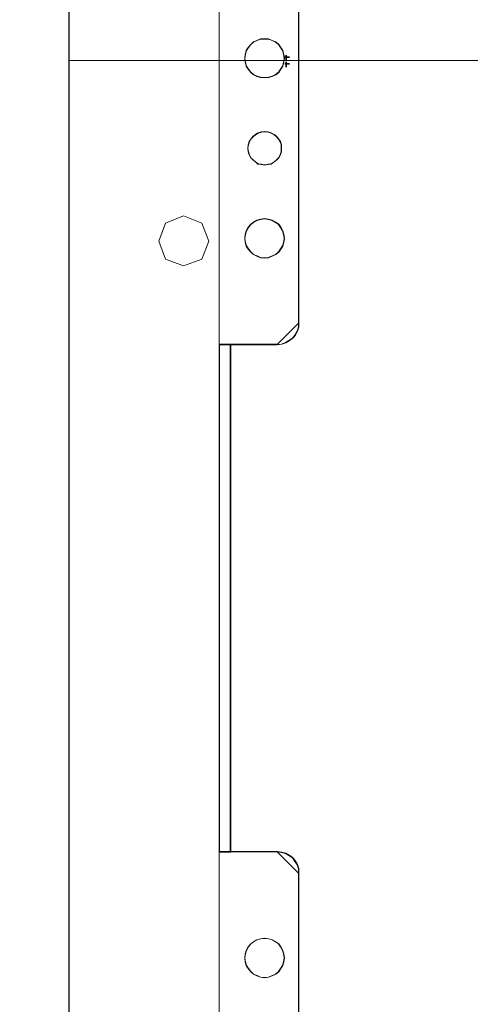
# Model space of a CAD drawing. Header units: millimetres. Extents: x -1290 to 1795, y -4192 to -1311.
# Tile 886 of 1056: x 1415 to 1427, y -2265 to -2238. Entities that reach past the tile are written whole.
import ezdxf

# ---------------------------------------------------------------- set-up
doc = ezdxf.new("R2010")
doc.units = ezdxf.units.MM
doc.layers.add('51', color=7, linetype='Continuous')
doc.layers.add('Aparatura', color=7, linetype='Continuous', lineweight=13)

# ---------------------------------------------------------------- blocks, each defined once
blk = doc.blocks.new('*U277')
at = {"layer": '51', "color": 254}
for points in [[(86.15357, -499.505344), (86.839261, -499.505344), (86.15357, -499.505344)], [(86.370198, -499.228839), (86.370198, -500.033216), (86.370198, -499.228839)]]:
    blk.add_lwpolyline(points, close=True, dxfattribs=at)
blk = doc.blocks.new('*U294')
at = {"layer": '51', "color": 254}
for points in [[(86.370198, -500.151719), (86.370198, -500.89505), (86.370198, -500.151719)], [(86.15357, -500.428223), (86.839261, -500.428223), (86.15357, -500.428223)]]:
    blk.add_lwpolyline(points, close=True, dxfattribs=at)

msp = doc.modelspace()

# ---------------------------------------------------------------- linework, layer by layer
at = {"layer": 'Aparatura', "color": 7, "lineweight": 13}
for points in [[(1416.071, -2239.272), (1526.987, -2239.272), (1526.987, -2139.317), (1417.158, -2139.317), (1417.07, -2139.317), (1416.071, -2139.317), (1416.071, -2239.272)], [(1416.087, -2336.183), (1416.087, -2142.237), (1406.288, -2142.237), (1405.065, -2142.237), (1405.065, -2336.183), (1406.288, -2336.183), (1416.087, -2336.183)], [(1416.087, -2336.183), (1416.087, -2142.237), (1406.288, -2142.237), (1405.065, -2142.237), (1405.065, -2336.183), (1406.288, -2336.183), (1416.087, -2336.183)], [(1420.242, -2231.258), (1420.242, -2247.161), (1420.242, -2231.258)], [(1422.439, -2231.856), (1422.439, -2246.564), (1422.439, -2231.856)], [(1422.05, -2239.203), (1422.036, -2239.104), (1422.008, -2238.992), (1421.952, -2238.907), (1421.895, -2238.822), (1421.811, -2238.752), (1421.712, -2238.71), (1421.613, -2238.667), (1421.501, -2238.667), (1421.388, -2238.667), (1421.289, -2238.71), (1421.191, -2238.752), (1421.12, -2238.822), (1421.05, -2238.907), (1420.993, -2238.992), (1420.965, -2239.104), (1420.951, -2239.203), (1420.965, -2239.316), (1420.993, -2239.428), (1421.05, -2239.513), (1421.12, -2239.598), (1421.191, -2239.668), (1421.289, -2239.71), (1421.388, -2239.738), (1421.501, -2239.753), (1421.613, -2239.738), (1421.712, -2239.71), (1421.811, -2239.668), (1421.895, -2239.598), (1421.952, -2239.513), (1422.008, -2239.428), (1422.036, -2239.316), (1422.05, -2239.203)], [(1421.501, -2238.667), (1421.613, -2238.667), (1421.712, -2238.71), (1421.811, -2238.752), (1421.895, -2238.822), (1421.952, -2238.907), (1422.008, -2238.992), (1422.036, -2239.104), (1422.05, -2239.203), (1422.036, -2239.316), (1422.008, -2239.428), (1421.952, -2239.513), (1421.895, -2239.598), (1421.811, -2239.668), (1421.712, -2239.71), (1421.613, -2239.738), (1421.501, -2239.753), (1421.388, -2239.738), (1421.289, -2239.71), (1421.191, -2239.668), (1421.12, -2239.598), (1421.05, -2239.513), (1420.993, -2239.428), (1420.965, -2239.316), (1420.951, -2239.203), (1420.965, -2239.104), (1420.993, -2238.992), (1421.05, -2238.907), (1421.12, -2238.822), (1421.191, -2238.752), (1421.289, -2238.71), (1421.388, -2238.667), (1421.501, -2238.667)], [(1422.05, -2239.203), (1422.036, -2239.104), (1422.008, -2238.992), (1421.952, -2238.907), (1421.895, -2238.822), (1421.811, -2238.752), (1421.712, -2238.71), (1421.613, -2238.667), (1421.501, -2238.667), (1421.388, -2238.667), (1421.289, -2238.71), (1421.191, -2238.752), (1421.12, -2238.822), (1421.05, -2238.907), (1420.993, -2238.992), (1420.965, -2239.104), (1420.951, -2239.203), (1420.965, -2239.316), (1420.993, -2239.428), (1421.05, -2239.513), (1421.12, -2239.598), (1421.191, -2239.668), (1421.289, -2239.71), (1421.388, -2239.738), (1421.501, -2239.753), (1421.613, -2239.738), (1421.712, -2239.71), (1421.811, -2239.668), (1421.895, -2239.598), (1421.952, -2239.513), (1422.008, -2239.428), (1422.036, -2239.316), (1422.05, -2239.203)], [(1422.043, -2239.203), (1422.029, -2239.106), (1422.001, -2238.994), (1421.946, -2238.911), (1421.89, -2238.827), (1421.807, -2238.758), (1421.709, -2238.716), (1421.612, -2238.675), (1421.501, -2238.675), (1421.389, -2238.675), (1421.292, -2238.716), (1421.195, -2238.758), (1421.125, -2238.827), (1421.056, -2238.911), (1421, -2238.994), (1420.972, -2239.106), (1420.958, -2239.203), (1420.972, -2239.314), (1421, -2239.425), (1421.056, -2239.509), (1421.125, -2239.592), (1421.195, -2239.662), (1421.292, -2239.703), (1421.389, -2239.731), (1421.501, -2239.745), (1421.612, -2239.731), (1421.709, -2239.703), (1421.807, -2239.662), (1421.89, -2239.592), (1421.946, -2239.509), (1422.001, -2239.425), (1422.029, -2239.314), (1422.043, -2239.203)], [(1526.987, -2239.272), (1416.071, -2239.272), (1416.071, -2339.228), (1526.987, -2339.228), (1526.987, -2239.272)], [(1421.967, -2241.705), (1421.967, -2241.606), (1421.939, -2241.521), (1421.896, -2241.451), (1421.84, -2241.38), (1421.769, -2241.324), (1421.684, -2241.281), (1421.6, -2241.253), (1421.501, -2241.239), (1421.416, -2241.253), (1421.317, -2241.281), (1421.246, -2241.324), (1421.176, -2241.38), (1421.119, -2241.451), (1421.077, -2241.521), (1421.049, -2241.606), (1421.034, -2241.705), (1421.049, -2241.804), (1421.077, -2241.889), (1421.119, -2241.973), (1421.176, -2242.03), (1421.246, -2242.086), (1421.317, -2242.143), (1421.416, -2242.157), (1421.501, -2242.171), (1421.6, -2242.157), (1421.684, -2242.143), (1421.769, -2242.086), (1421.84, -2242.03), (1421.896, -2241.973), (1421.939, -2241.889), (1421.967, -2241.804), (1421.967, -2241.705)], [(1421.501, -2241.239), (1421.6, -2241.253), (1421.684, -2241.281), (1421.769, -2241.324), (1421.84, -2241.38), (1421.896, -2241.451), (1421.939, -2241.521), (1421.967, -2241.606), (1421.967, -2241.705), (1421.967, -2241.804), (1421.939, -2241.889), (1421.896, -2241.973), (1421.84, -2242.03), (1421.769, -2242.086), (1421.684, -2242.143), (1421.6, -2242.157), (1421.501, -2242.171), (1421.416, -2242.157), (1421.317, -2242.143), (1421.246, -2242.086), (1421.176, -2242.03), (1421.119, -2241.973), (1421.077, -2241.889), (1421.049, -2241.804), (1421.034, -2241.705), (1421.049, -2241.606), (1421.077, -2241.521), (1421.119, -2241.451), (1421.176, -2241.38), (1421.246, -2241.324), (1421.317, -2241.281), (1421.416, -2241.253), (1421.501, -2241.239)], [(1421.501, -2241.239), (1421.416, -2241.253), (1421.317, -2241.281), (1421.246, -2241.324), (1421.176, -2241.38), (1421.119, -2241.451), (1421.077, -2241.521), (1421.049, -2241.606), (1421.034, -2241.705), (1421.049, -2241.804), (1421.077, -2241.889), (1421.119, -2241.973), (1421.176, -2242.03), (1421.246, -2242.086), (1421.317, -2242.143), (1421.416, -2242.157), (1421.501, -2242.171), (1421.6, -2242.157), (1421.684, -2242.143), (1421.769, -2242.086), (1421.84, -2242.03), (1421.896, -2241.973), (1421.939, -2241.889), (1421.967, -2241.804), (1421.967, -2241.705), (1421.967, -2241.606), (1421.939, -2241.521), (1421.896, -2241.451), (1421.84, -2241.38), (1421.769, -2241.324), (1421.684, -2241.281), (1421.6, -2241.253), (1421.501, -2241.239)], [(1421.501, -2241.246), (1421.417, -2241.26), (1421.32, -2241.288), (1421.25, -2241.33), (1421.181, -2241.385), (1421.125, -2241.455), (1421.083, -2241.524), (1421.056, -2241.608), (1421.042, -2241.705), (1421.056, -2241.802), (1421.083, -2241.886), (1421.125, -2241.969), (1421.181, -2242.025), (1421.25, -2242.08), (1421.32, -2242.136), (1421.417, -2242.15), (1421.501, -2242.164), (1421.598, -2242.15), (1421.681, -2242.136), (1421.765, -2242.08), (1421.835, -2242.025), (1421.89, -2241.969), (1421.932, -2241.886), (1421.96, -2241.802), (1421.96, -2241.705), (1421.96, -2241.608), (1421.932, -2241.524), (1421.89, -2241.455), (1421.835, -2241.385), (1421.765, -2241.33), (1421.681, -2241.288), (1421.598, -2241.26), (1421.501, -2241.246)], [(1419.958, -2244.283), (1419.758, -2243.783), (1419.258, -2243.583), (1418.758, -2243.783), (1418.57, -2244.283), (1418.758, -2244.782), (1419.258, -2244.97), (1419.758, -2244.782), (1419.958, -2244.283)], [(1419.758, -2243.783), (1419.958, -2244.283), (1419.758, -2244.782), (1419.258, -2244.97), (1418.758, -2244.782), (1418.57, -2244.283), (1418.758, -2243.783), (1419.258, -2243.583), (1419.758, -2243.783)], [(1422.05, -2244.207), (1422.036, -2244.094), (1422.008, -2243.996), (1421.952, -2243.897), (1421.895, -2243.812), (1421.811, -2243.756), (1421.712, -2243.7), (1421.613, -2243.671), (1421.501, -2243.657), (1421.388, -2243.671), (1421.289, -2243.7), (1421.191, -2243.756), (1421.12, -2243.812), (1421.05, -2243.897), (1420.993, -2243.996), (1420.965, -2244.094), (1420.951, -2244.207), (1420.965, -2244.32), (1420.993, -2244.418), (1421.05, -2244.503), (1421.12, -2244.587), (1421.191, -2244.658), (1421.289, -2244.7), (1421.388, -2244.743), (1421.501, -2244.757), (1421.613, -2244.743), (1421.712, -2244.7), (1421.811, -2244.658), (1421.895, -2244.587), (1421.952, -2244.503), (1422.008, -2244.418), (1422.036, -2244.32), (1422.05, -2244.207)], [(1421.501, -2243.657), (1421.613, -2243.671), (1421.712, -2243.7), (1421.811, -2243.756), (1421.895, -2243.812), (1421.952, -2243.897), (1422.008, -2243.996), (1422.036, -2244.094), (1422.05, -2244.207), (1422.036, -2244.32), (1422.008, -2244.418), (1421.952, -2244.503), (1421.895, -2244.587), (1421.811, -2244.658), (1421.712, -2244.7), (1421.613, -2244.743), (1421.501, -2244.757), (1421.388, -2244.743), (1421.289, -2244.7), (1421.191, -2244.658), (1421.12, -2244.587), (1421.05, -2244.503), (1420.993, -2244.418), (1420.965, -2244.32), (1420.951, -2244.207), (1420.965, -2244.094), (1420.993, -2243.996), (1421.05, -2243.897), (1421.12, -2243.812), (1421.191, -2243.756), (1421.289, -2243.7), (1421.388, -2243.671), (1421.501, -2243.657)], [(1422.05, -2244.207), (1422.036, -2244.094), (1422.008, -2243.996), (1421.952, -2243.897), (1421.895, -2243.812), (1421.811, -2243.756), (1421.712, -2243.7), (1421.613, -2243.671), (1421.501, -2243.657), (1421.388, -2243.671), (1421.289, -2243.7), (1421.191, -2243.756), (1421.12, -2243.812), (1421.05, -2243.897), (1420.993, -2243.996), (1420.965, -2244.094), (1420.951, -2244.207), (1420.965, -2244.32), (1420.993, -2244.418), (1421.05, -2244.503), (1421.12, -2244.587), (1421.191, -2244.658), (1421.289, -2244.7), (1421.388, -2244.743), (1421.501, -2244.757), (1421.613, -2244.743), (1421.712, -2244.7), (1421.811, -2244.658), (1421.895, -2244.587), (1421.952, -2244.503), (1422.008, -2244.418), (1422.036, -2244.32), (1422.05, -2244.207)], [(1422.043, -2244.207), (1422.029, -2244.096), (1422.001, -2243.998), (1421.946, -2243.901), (1421.89, -2243.818), (1421.807, -2243.762), (1421.709, -2243.706), (1421.612, -2243.678), (1421.501, -2243.665), (1421.389, -2243.678), (1421.292, -2243.706), (1421.195, -2243.762), (1421.125, -2243.818), (1421.056, -2243.901), (1421, -2243.998), (1420.972, -2244.096), (1420.958, -2244.207), (1420.972, -2244.318), (1421, -2244.415), (1421.056, -2244.499), (1421.125, -2244.582), (1421.195, -2244.652), (1421.292, -2244.693), (1421.389, -2244.735), (1421.501, -2244.749), (1421.612, -2244.735), (1421.709, -2244.693), (1421.807, -2244.652), (1421.89, -2244.582), (1421.946, -2244.499), (1422.001, -2244.415), (1422.029, -2244.318), (1422.043, -2244.207)], [(1421.841, -2247.161), (1421.969, -2247.147), (1422.083, -2247.104), (1422.183, -2247.047), (1422.283, -2246.976), (1422.354, -2246.89), (1422.411, -2246.776), (1422.453, -2246.662), (1422.453, -2246.548), (1421.841, -2247.161)], [(1420.242, -2247.146), (1420.242, -2261.492), (1420.242, -2247.146)], [(1420.242, -2247.146), (1420.66, -2247.146), (1420.242, -2247.146)], [(1420.563, -2261.242), (1420.563, -2247.146), (1420.242, -2247.146), (1420.242, -2261.242), (1420.563, -2261.242)], [(1420.555, -2261.234), (1420.555, -2247.154), (1420.249, -2247.154), (1420.249, -2261.234), (1420.555, -2261.234)], [(1420.548, -2247.146), (1420.548, -2261.242), (1420.548, -2247.146)], [(1421.856, -2247.146), (1420.645, -2247.146), (1421.856, -2247.146)], [(1420.242, -2261.227), (1420.242, -2277.102), (1420.242, -2261.227)], [(1420.242, -2261.227), (1420.66, -2261.227), (1420.242, -2261.227)], [(1421.856, -2261.227), (1420.645, -2261.227), (1421.856, -2261.227)], [(1422.453, -2261.84), (1422.453, -2261.711), (1422.411, -2261.597), (1422.354, -2261.498), (1422.283, -2261.398), (1422.183, -2261.327), (1422.083, -2261.27), (1421.969, -2261.241), (1421.841, -2261.227), (1422.453, -2261.84)], [(1422.439, -2261.824), (1422.439, -2276.504), (1422.439, -2261.824)], [(1422.05, -2264.181), (1422.036, -2264.068), (1422.008, -2263.97), (1421.952, -2263.871), (1421.895, -2263.786), (1421.811, -2263.73), (1421.712, -2263.674), (1421.613, -2263.646), (1421.501, -2263.631), (1421.388, -2263.646), (1421.289, -2263.674), (1421.191, -2263.73), (1421.12, -2263.786), (1421.05, -2263.871), (1420.993, -2263.97), (1420.965, -2264.068), (1420.951, -2264.181), (1420.965, -2264.294), (1420.993, -2264.392), (1421.05, -2264.477), (1421.12, -2264.562), (1421.191, -2264.632), (1421.289, -2264.674), (1421.388, -2264.717), (1421.501, -2264.731), (1421.613, -2264.717), (1421.712, -2264.674), (1421.811, -2264.632), (1421.895, -2264.562), (1421.952, -2264.477), (1422.008, -2264.392), (1422.036, -2264.294), (1422.05, -2264.181)], [(1421.501, -2263.631), (1421.613, -2263.646), (1421.712, -2263.674), (1421.811, -2263.73), (1421.895, -2263.786), (1421.952, -2263.871), (1422.008, -2263.97), (1422.036, -2264.068), (1422.05, -2264.181), (1422.036, -2264.294), (1422.008, -2264.392), (1421.952, -2264.477), (1421.895, -2264.562), (1421.811, -2264.632), (1421.712, -2264.674), (1421.613, -2264.717), (1421.501, -2264.731), (1421.388, -2264.717), (1421.289, -2264.674), (1421.191, -2264.632), (1421.12, -2264.562), (1421.05, -2264.477), (1420.993, -2264.392), (1420.965, -2264.294), (1420.951, -2264.181), (1420.965, -2264.068), (1420.993, -2263.97), (1421.05, -2263.871), (1421.12, -2263.786), (1421.191, -2263.73), (1421.289, -2263.674), (1421.388, -2263.646), (1421.501, -2263.631)], [(1421.501, -2264.731), (1421.613, -2264.717), (1421.712, -2264.674), (1421.811, -2264.632), (1421.895, -2264.562), (1421.952, -2264.477), (1422.008, -2264.392), (1422.036, -2264.294), (1422.05, -2264.181), (1422.036, -2264.068), (1422.008, -2263.97), (1421.952, -2263.871), (1421.895, -2263.786), (1421.811, -2263.73), (1421.712, -2263.674), (1421.613, -2263.646), (1421.501, -2263.631), (1421.388, -2263.646), (1421.289, -2263.674), (1421.191, -2263.73), (1421.12, -2263.786), (1421.05, -2263.871), (1420.993, -2263.97), (1420.965, -2264.068), (1420.951, -2264.181), (1420.965, -2264.294), (1420.993, -2264.392), (1421.05, -2264.477), (1421.12, -2264.562), (1421.191, -2264.632), (1421.289, -2264.674), (1421.388, -2264.717), (1421.501, -2264.731)], [(1421.501, -2264.723), (1421.612, -2264.71), (1421.709, -2264.668), (1421.807, -2264.626), (1421.89, -2264.557), (1421.946, -2264.473), (1422.001, -2264.39), (1422.029, -2264.292), (1422.043, -2264.181), (1422.029, -2264.07), (1422.001, -2263.973), (1421.946, -2263.875), (1421.89, -2263.792), (1421.807, -2263.736), (1421.709, -2263.681), (1421.612, -2263.653), (1421.501, -2263.639), (1421.389, -2263.653), (1421.292, -2263.681), (1421.195, -2263.736), (1421.125, -2263.792), (1421.056, -2263.875), (1421, -2263.973), (1420.972, -2264.07), (1420.958, -2264.181), (1420.972, -2264.292), (1421, -2264.39), (1421.056, -2264.473), (1421.125, -2264.557), (1421.195, -2264.626), (1421.292, -2264.668), (1421.389, -2264.71), (1421.501, -2264.723)]]:
    msp.add_lwpolyline(points, close=True, dxfattribs=at)
for points in [[(1416.087, -2139.331), (1416.087, -2339.214)], [(1420.242, -2231.258), (1420.242, -2247.161), (1420.55, -2247.161), (1420.648, -2247.161), (1421.852, -2247.161), (1421.978, -2247.147), (1422.09, -2247.105), (1422.188, -2247.05), (1422.285, -2246.98), (1422.355, -2246.897), (1422.411, -2246.785), (1422.453, -2246.674), (1422.453, -2246.563), (1422.453, -2246.563), (1422.453, -2231.857)], [(1422.443, -2231.863), (1422.443, -2246.557), (1422.443, -2246.668), (1422.401, -2246.779), (1422.345, -2246.89), (1422.276, -2246.974), (1422.178, -2247.043), (1422.081, -2247.099), (1421.969, -2247.14), (1421.844, -2247.154), (1420.645, -2247.154), (1420.548, -2247.154), (1420.548, -2261.236), (1420.645, -2261.236), (1421.844, -2261.236), (1421.969, -2261.25), (1422.081, -2261.278), (1422.178, -2261.333), (1422.276, -2261.403), (1422.345, -2261.5), (1422.401, -2261.598), (1422.443, -2261.709), (1422.443, -2261.834), (1422.443, -2276.499)], [(1422.443, -2231.863), (1422.443, -2246.557), (1422.443, -2246.668), (1422.401, -2246.779), (1422.345, -2246.89), (1422.276, -2246.974), (1422.178, -2247.043), (1422.081, -2247.099), (1421.969, -2247.14), (1421.844, -2247.154), (1420.645, -2247.154), (1420.548, -2247.154), (1420.548, -2261.236), (1420.645, -2261.236), (1421.844, -2261.236), (1421.969, -2261.25), (1422.081, -2261.278), (1422.178, -2261.333), (1422.276, -2261.403), (1422.345, -2261.5), (1422.401, -2261.598), (1422.443, -2261.709), (1422.443, -2261.834), (1422.443, -2276.499)], [(1422.446, -2231.864), (1422.446, -2246.556), (1422.446, -2246.667), (1422.404, -2246.778), (1422.349, -2246.89), (1422.279, -2246.973), (1422.182, -2247.042), (1422.085, -2247.098), (1421.973, -2247.14), (1421.848, -2247.154), (1420.652, -2247.154), (1420.555, -2247.154), (1420.555, -2261.234), (1420.652, -2261.234), (1421.848, -2261.234), (1421.973, -2261.248), (1422.085, -2261.276), (1422.182, -2261.332), (1422.279, -2261.401), (1422.349, -2261.498), (1422.404, -2261.596), (1422.446, -2261.707), (1422.446, -2261.832), (1422.446, -2276.497)], [(1422.446, -2231.864), (1422.446, -2246.556), (1422.446, -2246.667), (1422.404, -2246.778), (1422.349, -2246.89), (1422.279, -2246.973), (1422.182, -2247.042), (1422.085, -2247.098), (1421.973, -2247.14), (1421.848, -2247.154), (1420.652, -2247.154), (1420.555, -2247.154), (1420.555, -2261.234), (1420.652, -2261.234), (1421.848, -2261.234), (1421.973, -2261.248), (1422.085, -2261.276), (1422.182, -2261.332), (1422.279, -2261.401), (1422.349, -2261.498), (1422.404, -2261.596), (1422.446, -2261.707), (1422.446, -2261.832), (1422.446, -2276.497)], [(1416.071, -2239.272), (1526.987, -2239.272)], [(1422.453, -2276.503), (1422.453, -2261.825), (1422.453, -2261.7), (1422.411, -2261.589), (1422.355, -2261.491), (1422.285, -2261.394), (1422.188, -2261.324), (1422.09, -2261.269), (1421.978, -2261.241), (1421.852, -2261.227), (1420.648, -2261.227), (1420.55, -2261.227), (1420.242, -2261.227), (1420.242, -2277.102)]]:
    msp.add_lwpolyline(points, dxfattribs=at)

# ---------------------------------------------------------------- block references
at = {"layer": 'Aparatura', "color": 7, "lineweight": 13, "xscale": 0.2, "yscale": 0.2, "zscale": 0.2}
for name in ['*U277', '*U294']:
    msp.add_blockref(name, (1404.829, -2139.272), dxfattribs=at)

doc.saveas('drawing.dxf')
